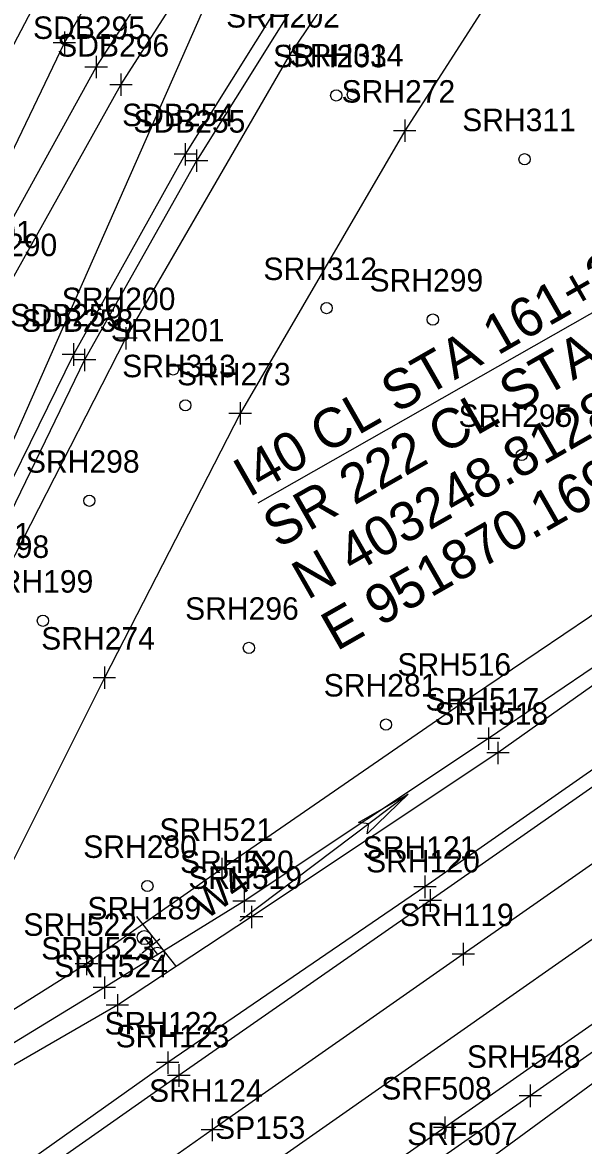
# Model space of a CAD drawing. Extents: x 941041 to 969446, y 397014 to 416764.
# Drawn here: x 951518.7 to 951618.4, y 403087.8 to 403287.7 of the extents above; entities that cross this region are included whole.
import ezdxf

# ---------------------------------------------------------------- set-up
doc = ezdxf.new("R2010")
doc.units = 0
for name, color, linetype in [('SURVEY - CENTERLINE - Preliminary Text', 7, 'Continuous'), ('SURVEY - DRAINAGE - Area Shapes', 7, 'Continuous'), ('SURVEY - DRAINAGE - Area Shapes - Points - Numbers', 7, 'Continuous'), ('SURVEY - DRAINAGE - Area Shapes Text', 7, 'Continuous'), ('SURVEY - DTM - Breaklines', 7, 'Continuous'), ('SURVEY - DTM - Breaklines - Points - Locators', 7, 'Continuous'), ('SURVEY - DTM - Breaklines - Points - Numbers', 7, 'Continuous'), ('SURVEY - DTM - Spot Points - Locators', 7, 'Continuous'), ('SURVEY - DTM - Spot Points - Point Numbers', 7, 'Continuous'), ('SURVEY - TRAFFIC CONTROL - Pavement Marking - Points - Locators', 7, 'Continuous'), ('SURVEY - TRAFFIC CONTROL - Pavement Marking - Points - Numbers', 7, 'Continuous'), ('SURVEY - TRAFFIC CONTROL - Signs - Points - Locators', 7, 'Continuous'), ('SURVEY - TRAFFIC CONTROL - Signs - Points - Numbers', 7, 'Continuous'), ('SURVEY - TRAFFIC CONTROL - Signs and Devices with Text', 7, 'Continuous'), ('SURVEY - TRANSPORTATION - Features', 7, 'Continuous'), ('SURVEY - TRANSPORTATION - Features - Points - Locators', 7, 'Continuous'), ('SURVEY - TRANSPORTATION - Features - Points - Numbers', 7, 'Continuous'), ('SURVEY - TRANSPORTATION - Roads', 7, 'Continuous'), ('SURVEY - TRANSPORTATION - Roads - Points - Locators', 7, 'Continuous'), ('SURVEY - TRANSPORTATION - Roads - Points - Numbers', 7, 'Continuous'), ('SURVEY - VEGETATION - Features with Text', 7, 'Continuous')]:
    doc.layers.add(name, color=color, linetype=linetype)

msp = doc.modelspace()

# ---------------------------------------------------------------- linework, layer by layer
at = {"layer": 'SURVEY - CENTERLINE - Preliminary Text'}
msp.add_line((951709.85, 403287.18), (951560.48, 403202.19), dxfattribs=at)
at = {"layer": 'SURVEY - DRAINAGE - Area Shapes'}
for points in [[(951145.6, 402792.15), (951562.19, 403084.02), (952475.83, 403724.71), (952754.77, 403922.8), (952578.99, 403846.21), (952455.44, 403792), (952334.19, 403750.29), (951972.51, 403632.53), (951887.41, 403584.59)], [(950765.73, 402528.11), (951145.6, 402792.15), (951242.57, 402873.52), (951348.31, 402952.21), (951398.95, 403004.27), (951428.85, 403040.93), (951473.12, 403113.97), (951570.1, 403333.86), (951394.91, 403299.54), (951364.56, 403085.05), (950690.3, 402604.57), (950747.14, 402539.76), (950765.73, 402528.11)]]:
    msp.add_lwpolyline(points, dxfattribs=at)
at = {"layer": 'SURVEY - DRAINAGE - Area Shapes Text'}
msp.add_line((951587.22, 403150.39), (951557.3, 403127.75), dxfattribs=at)
msp.add_lwpolyline([(951587.22, 403150.39), (951579.96, 403143.32), (951580.24, 403145.11), (951578.42, 403145.36)], close=True, dxfattribs=at)
msp.add_lwpolyline([(951587.22, 403150.39), (951579.96, 403143.32), (951580.24, 403145.11), (951578.42, 403145.36), (951587.22, 403150.39)], dxfattribs=at)
at = {"layer": 'SURVEY - DTM - Breaklines'}
for points in [[(951840.4, 403333.4), (951829.34, 403339.96), (951822.28, 403349.03), (951821.13, 403379.34), (951823.37, 403407.57), (951829.91, 403440.95), (951834.95, 403475.5), (951838.65, 403492.79), (951835.39, 403502.27), (951825.12, 403508.03), (951806.43, 403497.07), (951783.82, 403473.64), (951744.2, 403442.75), (951704.8, 403405.48), (951666.1, 403371.21), (951631.68, 403331.85), (951609.74, 403304.42), (951586.63, 403268.47), (951557.37, 403218.15), (951533.22, 403171.11), (951507.75, 403120.16), (951496.57, 403100.57), (951490.87, 403093.76)], [(951856.57, 403337.79), (951830.79, 403322), (951811.18, 403310.24), (951803.85, 403305.66), (951760.43, 403278.67), (951721.69, 403251.07), (951681.42, 403224.87), (951637.73, 403194.21), (951596.68, 403166.47), (951554.08, 403137.07), (951530.04, 403120.16), (951499.28, 403100.82), (951493.41, 403094.85), (951491.38, 403092.61), (951490.11, 403092.71)], [(951856.04, 403333.4), (951832.49, 403318.51), (951810.68, 403303.13), (951764.61, 403273.96), (951725.73, 403245.23), (951685.64, 403219.08), (951642.05, 403187.83), (951601.56, 403160.26), (951558.08, 403131.34), (951533.22, 403115.95), (951501.14, 403096.41), (951494.69, 403091.3), (951491.84, 403090.13), (951490.21, 403090.17), (951488.34, 403090)], [(951855.51, 403329.45), (951833.39, 403315.69), (951811.54, 403301.04), (951766.05, 403271.81), (951727, 403243.37), (951687.1, 403216.7), (951643.2, 403186.07), (951603.21, 403157.72), (951559.39, 403128.52), (951535.52, 403112.8), (951503.21, 403094.15), (951495.91, 403089.56), (951492.71, 403088.41), (951489.99, 403088.73), (951488.18, 403089.17)], [(951430.59, 403035.7), (951442.22, 403051.37), (951457.85, 403074.8), (951472.49, 403099.85), (951492.97, 403141.71), (951514.46, 403187.43), (951537.05, 403231.53), (951566.11, 403281.83), (951596.84, 403327.4)], [(951854.25, 403319.66), (951811.69, 403290.89), (951768.65, 403259.5), (951723.04, 403227.57), (951679.29, 403196.14), (951634.6, 403164.93), (951590.23, 403133.88), (951544.48, 403102.6), (951498.11, 403069.66), (951452.15, 403038.35), (951433.07, 403025.21), (951424.63, 403019.72), (951420.03, 403018.11), (951422.38, 403023.89), (951430.59, 403035.7)]]:
    msp.add_lwpolyline(points, dxfattribs=at)
at = {"layer": 'SURVEY - DTM - Breaklines - Points - Locators'}
for p, q in [((951566.11, 403283.83), (951566.11, 403279.83)), ((951568.11, 403281.83), (951564.11, 403281.83)), ((951586.63, 403270.47), (951586.63, 403266.47)), ((951588.63, 403268.47), (951584.63, 403268.47)), ((951537.05, 403233.53), (951537.05, 403229.53)), ((951539.05, 403231.53), (951535.05, 403231.53)), ((951557.37, 403220.15), (951557.37, 403216.15)), ((951559.37, 403218.15), (951555.37, 403218.15)), ((951533.22, 403173.11), (951533.22, 403169.11)), ((951535.22, 403171.11), (951531.22, 403171.11)), ((951596.68, 403168.47), (951596.68, 403164.47)), ((951598.68, 403166.47), (951594.68, 403166.47)), ((951601.56, 403162.26), (951601.56, 403158.26)), ((951603.56, 403160.26), (951599.56, 403160.26)), ((951603.21, 403159.72), (951603.21, 403155.72)), ((951605.21, 403157.72), (951601.21, 403157.72)), ((951554.08, 403139.07), (951554.08, 403135.07)), ((951556.08, 403137.07), (951552.08, 403137.07)), ((951590.23, 403135.88), (951590.23, 403131.88)), ((951592.23, 403133.88), (951588.23, 403133.88)), ((951558.08, 403133.34), (951558.08, 403129.34)), ((951560.08, 403131.34), (951556.08, 403131.34)), ((951559.39, 403130.52), (951559.39, 403126.52)), ((951561.39, 403128.52), (951557.39, 403128.52)), ((951530.04, 403122.16), (951530.04, 403118.16)), ((951532.04, 403120.16), (951528.04, 403120.16)), ((951533.22, 403117.95), (951533.22, 403113.95)), ((951535.22, 403115.95), (951531.22, 403115.95)), ((951535.52, 403114.8), (951535.52, 403110.8)), ((951537.52, 403112.8), (951533.52, 403112.8)), ((951544.48, 403104.6), (951544.48, 403100.6)), ((951546.48, 403102.6), (951542.48, 403102.6))]:
    msp.add_line(p, q, dxfattribs=at)
at = {"layer": 'SURVEY - DTM - Spot Points - Locators'}
for centre in [(951577.42, 403274.92), (951574.46, 403274.76), (951607.94, 403263.39), (951572.73, 403236.89), (951591.63, 403234.85), (951545.44, 403225.98), (951547.62, 403219.59), (951607.44, 403210.75), (951530.54, 403202.6), (951522.29, 403181.25), (951558.92, 403176.42), (951583.3, 403162.76), (951540.87, 403134.03)]:
    msp.add_circle(centre, 1, dxfattribs=at)
at = {"layer": 'SURVEY - TRAFFIC CONTROL - Pavement Marking - Points - Locators'}
for p, q in [((951597.04, 403123.9), (951597.04, 403119.9)), ((951599.04, 403121.9), (951595.04, 403121.9)), ((951552.4, 403092.62), (951552.4, 403088.62)), ((951554.4, 403090.62), (951550.4, 403090.62))]:
    msp.add_line(p, q, dxfattribs=at)
at = {"layer": 'SURVEY - TRAFFIC CONTROL - Signs - Points - Locators'}
for p, q in [((951539.93, 403122.15), (951543.07, 403124.63)), ((951542.74, 403121.82), (951540.26, 403124.96))]:
    msp.add_line(p, q, dxfattribs=at)
at = {"layer": 'SURVEY - TRAFFIC CONTROL - Signs and Devices with Text'}
msp.add_line((951538.93, 403128.62), (951545.87, 403119.83), dxfattribs=at)
for centre in [(951540.32, 403124.85), (951542.64, 403121.9)]:
    msp.add_circle(centre, 1.25, dxfattribs=at)
at = {"layer": 'SURVEY - TRANSPORTATION - Features'}
for points in [[(951407.53, 403056.32), (951428.11, 403089.5), (951448.8, 403128.61), (951468.73, 403167.64), (951489.23, 403207.6), (951507.58, 403245.49), (951526.1, 403284.13), (951545.94, 403318.9), (951572.78, 403357.41), (951605.11, 403393.09), (951638.87, 403424.23), (951646.66, 403429.02)], [(951846.55, 403258.26), (951803.24, 403226.1), (951748.25, 403189.15), (951693.85, 403151.36), (951652.28, 403122.5), (951598.3, 403082.91), (951563.02, 403059.84), (951516.46, 403027.98), (951469.63, 402994.87), (951420.56, 402960.47), (951375.73, 402928.74), (951325.75, 402893.61), (951279.89, 402861.42), (951230.97, 402826.96), (951186.74, 402796.51), (951134.07, 402759.39), (951086.9, 402726.09), (951037.69, 402691.08), (950990.96, 402659.35), (950941.16, 402624.61), (950894.08, 402591.27), (950846.1, 402558.07)]]:
    msp.add_lwpolyline(points, dxfattribs=at)
at = {"layer": 'SURVEY - TRANSPORTATION - Features - Points - Locators'}
for p, q in [((951526.1, 403286.13), (951526.1, 403282.13)), ((951528.1, 403284.13), (951524.1, 403284.13))]:
    msp.add_line(p, q, dxfattribs=at)
at = {"layer": 'SURVEY - TRANSPORTATION - Roads'}
for points in [[(951411.81, 403052.83), (951433.79, 403086.48), (951455, 403125.01), (951474.14, 403165.06), (951492.87, 403205.4), (951511.64, 403243.43), (951531.76, 403279.81), (951554.15, 403314.52), (951581.05, 403351.18), (951610.77, 403387.99), (951640.83, 403422.39), (951654.46, 403436.04), (951686.11, 403466.26), (951719.67, 403495.18), (951751.88, 403518.68), (951783.82, 403541.39), (951819.82, 403566.39), (951828.66, 403572.13), (951842.23, 403584.06), (951853.04, 403597.86), (951863.43, 403615.24), (951873.23, 403643.85), (951879.03, 403658.08)], [(951869.71, 403493.49), (951861.36, 403510.42), (951855.58, 403517.81), (951845.79, 403526.25), (951834.21, 403529.2), (951819.67, 403529.68), (951807.29, 403527.02), (951792.72, 403520.39), (951763.37, 403499.68), (951729.49, 403473.11), (951698.62, 403447.32), (951672.44, 403422.33), (951644.91, 403392.88), (951618.71, 403362.08), (951592.85, 403328.6), (951570.38, 403296.46), (951549.6, 403263.13), (951529.7, 403227.67), (951511.27, 403189.65), (951492.53, 403151.02), (951475.23, 403112.91), (951456.86, 403080.1), (951430.23, 403039.66)], [(951856.58, 403318.44), (951813.82, 403287.86), (951769.69, 403256.37), (951724.84, 403224.97), (951680.46, 403193.91), (951636.19, 403162.95), (951591.17, 403131.45), (951546.45, 403100.31), (951499.95, 403067.65), (951454.73, 403035.92), (951409.97, 403004.36), (951407.16, 403002.58), (951402.42, 402999.93), (951400.7, 402999.81), (951400.38, 403001.38), (951403.73, 403005.63), (951414.87, 403019.34), (951428.42, 403037.46)], [(951415.41, 403049.86), (951438.72, 403084.42), (951459.69, 403122.68), (951478.46, 403162.93), (951497.08, 403202.83), (951516.32, 403241.14), (951536.17, 403276.66), (951558.52, 403311.6)], [(951852.43, 403301), (951819.41, 403277.96), (951776.62, 403247.77), (951731.48, 403215.95), (951686.14, 403184.27), (951642.63, 403153.78), (951597.04, 403121.9), (951552.4, 403090.62), (951505.98, 403057.86), (951459.31, 403025.32), (951415.58, 402994.74), (951373.75, 402965.42), (951324.76, 402931.32), (951320.37, 402928.23), (951328.47, 402934.74), (951348.31, 402952.21), (951363.26, 402966.5), (951380.79, 402984.16), (951398.95, 403004.27), (951413.8, 403022.16), (951427.05, 403039.59)], [(951568.36, 403297.53), (951547.6, 403264.28), (951527.73, 403228.63), (951509.1, 403190.77), (951490.86, 403151.74), (951473.12, 403113.97), (951455.58, 403081.53), (951428.85, 403040.93)], [(951845.2, 403267.54), (951801.31, 403236.61), (951744.54, 403196.74), (951690.16, 403158.52), (951647.93, 403128.95), (951593.74, 403091.02), (951558.54, 403066.4), (951512.79, 403034.32), (951465.64, 403001.33), (951417.08, 402967.23), (951371.33, 402935.17), (951322.53, 402900.91), (951275.39, 402867.97), (951226.98, 402834.03), (951182.33, 402802.7), (951130.47, 402766.38), (951082.48, 402732.74), (951033.85, 402698.52), (950986.81, 402665.5), (950937.2, 402630.87), (950889.84, 402597.74), (950842.47, 402564.81)], [(951780.68, 403217.38), (951738.23, 403187.45), (951697.12, 403158.56), (951654.96, 403128.89), (951608.97, 403096.67), (951563.06, 403064.58), (951522.34, 403036.25), (951478.19, 403005.31), (951433.46, 402973.96), (951388.82, 402942.6), (951343.63, 402911.08), (951297.84, 402878.82), (951253.17, 402847.45), (951208.79, 402816.34), (951164.62, 402785.4), (951117.76, 402752.44), (951062.59, 402713.8), (951015.56, 402680.82), (950970.91, 402649.47), (950922.71, 402615.44), (950871.58, 402580), (950823.38, 402546.92)]]:
    msp.add_lwpolyline(points, dxfattribs=at)
at = {"layer": 'SURVEY - TRANSPORTATION - Roads - Points - Locators'}
for p, q in [((951531.76, 403281.81), (951531.76, 403277.81)), ((951533.76, 403279.81), (951529.76, 403279.81)), ((951536.17, 403278.66), (951536.17, 403274.66)), ((951538.17, 403276.66), (951534.17, 403276.66)), ((951547.6, 403266.28), (951547.6, 403262.28)), ((951549.6, 403264.28), (951545.6, 403264.28)), ((951549.6, 403265.13), (951549.6, 403261.13)), ((951551.6, 403263.13), (951547.6, 403263.13)), ((951527.73, 403230.63), (951527.73, 403226.63)), ((951529.73, 403228.63), (951525.73, 403228.63)), ((951529.7, 403229.67), (951529.7, 403225.67)), ((951531.7, 403227.67), (951527.7, 403227.67)), ((951591.17, 403133.45), (951591.17, 403129.45)), ((951593.17, 403131.45), (951589.17, 403131.45)), ((951546.45, 403102.31), (951546.45, 403098.31)), ((951548.45, 403100.31), (951544.45, 403100.31)), ((951608.97, 403098.67), (951608.97, 403094.67)), ((951610.97, 403096.67), (951606.97, 403096.67)), ((951593.74, 403093.02), (951593.74, 403089.02)), ((951595.74, 403091.02), (951591.74, 403091.02))]:
    msp.add_line(p, q, dxfattribs=at)
at = {"layer": 'SURVEY - VEGETATION - Features with Text'}
msp.add_lwpolyline([(951868.69, 403693.52), (951860.48, 403665.55), (951848.34, 403659.79), (951791.64, 403612.32), (951746.84, 403559.94), (951643.65, 403453.43), (951600.78, 403415.7), (951529.23, 403307.04), (951432.31, 403122.21), (951397.48, 403082.19), (951387.06, 403063.16), (951343.99, 403026.97), (951317.91, 403024.99), (951275.96, 402980.18), (951202.21, 402921.55), (951122.62, 402900.03), (951100.62, 402857.44), (951081.13, 402854.56), (950864.72, 402727.75), (951405.32, 403106.55), (951588.18, 403418.84), (951738.55, 403643.48), (951840.77, 403717.4), (951868.69, 403693.52)], dxfattribs=at)

# ---------------------------------------------------------------- texts
at = {"layer": 'SURVEY - CENTERLINE - Preliminary Text'}
for s, p in [('I40 CL STA 161+37.47 =', (951558.89, 403203.1)), ('SR 222 CL STA 64+21.90', (951564.1, 403193.98)), ('N 403248.8128', (951569.31, 403184.86)), ('E 951870.1692', (951574.52, 403175.75))]:
    msp.add_text(s, height=7, rotation=29.7449, dxfattribs=at).set_placement(p)
at = {"layer": 'SURVEY - DRAINAGE - Area Shapes - Points - Numbers'}
msp.add_text('SP153', height=4, dxfattribs=at).set_placement((951552.9, 403089.02))
at = {"layer": 'SURVEY - DTM - Breaklines - Points - Numbers'}
for s, p in [('SRH202', (951554.87, 403286.83)), ('SRH272', (951575.39, 403273.47)), ('SRH200', (951525.63, 403236.53)), ('SRH273', (951546.13, 403223.15)), ('SRH198', (951503.18, 403192.43)), ('SRH274', (951521.98, 403176.11)), ('SRH516', (951585.33, 403171.47)), ('SRH517', (951590.32, 403165.26)), ('SRH518', (951591.92, 403162.72)), ('SRH521', (951543, 403142.07)), ('SRH121', (951579.15, 403138.88)), ('SRH520', (951546.67, 403136.34)), ('SRH519', (951548.14, 403133.52)), ('SRH522', (951518.8, 403125.16)), ('SRH523', (951521.98, 403120.95)), ('SRH524', (951524.28, 403117.8)), ('SRH122', (951533.24, 403107.6))]:
    msp.add_text(s, height=4, dxfattribs=at).set_placement(p)
at = {"layer": 'SURVEY - DTM - Spot Points - Point Numbers'}
for s, p in [('SRH203', (951563.22, 403279.76)), ('SRH314', (951566.18, 403279.92)), ('SRH311', (951596.85, 403268.39)), ('SRH312', (951561.49, 403241.89)), ('SRH299', (951580.37, 403239.85)), ('SRH201', (951534.36, 403230.98)), ('SRH313', (951536.38, 403224.59)), ('SRH295', (951596.2, 403215.75)), ('SRH298', (951519.26, 403207.6)), ('SRH199', (951511.03, 403186.25)), ('SRH296', (951547.57, 403181.42)), ('SRH281', (951572.22, 403167.76)), ('SRH280', (951529.45, 403139.03))]:
    msp.add_text(s, height=4, dxfattribs=at).set_placement(p)
at = {"layer": 'SURVEY - TRAFFIC CONTROL - Pavement Marking - Points - Numbers'}
for s, p in [('SRH119', (951585.79, 403126.9)), ('SRH124', (951541.16, 403095.62))]:
    msp.add_text(s, height=4, dxfattribs=at).set_placement(p)
at = {"layer": 'SURVEY - TRAFFIC CONTROL - Signs - Points - Numbers'}
msp.add_text('SRH189', height=4, dxfattribs=at).set_placement((951530.19, 403128.09))
at = {"layer": 'SURVEY - TRAFFIC CONTROL - Signs and Devices with Text'}
msp.add_text('W4-1', height=5, rotation=35, dxfattribs=at).set_placement((951551.26, 403127.93))
at = {"layer": 'SURVEY - TRANSPORTATION - Features - Points - Numbers'}
msp.add_text('SRF507', height=4, dxfattribs=at).set_placement((951587.06, 403087.91))
at = {"layer": 'SURVEY - TRANSPORTATION - Roads - Points - Numbers'}
for s, p in [('SDB295', (951520.52, 403284.81)), ('SDB296', (951524.82, 403281.66)), ('SDB254', (951536.36, 403269.28)), ('SDB255', (951538.36, 403268.13)), ('SDB291', (951500.56, 403248.43)), ('SDB290', (951504.9, 403246.14)), ('SDB259', (951516.48, 403233.63)), ('SDB258', (951518.41, 403232.67)), ('SDB261', (951500.19, 403194.65)), ('SRH120', (951579.76, 403136.45)), ('SRH123', (951535.21, 403105.31)), ('SRH548', (951597.69, 403101.67)), ('SRF508', (951582.46, 403096.02))]:
    msp.add_text(s, height=4, dxfattribs=at).set_placement(p)

doc.saveas('drawing.dxf')
